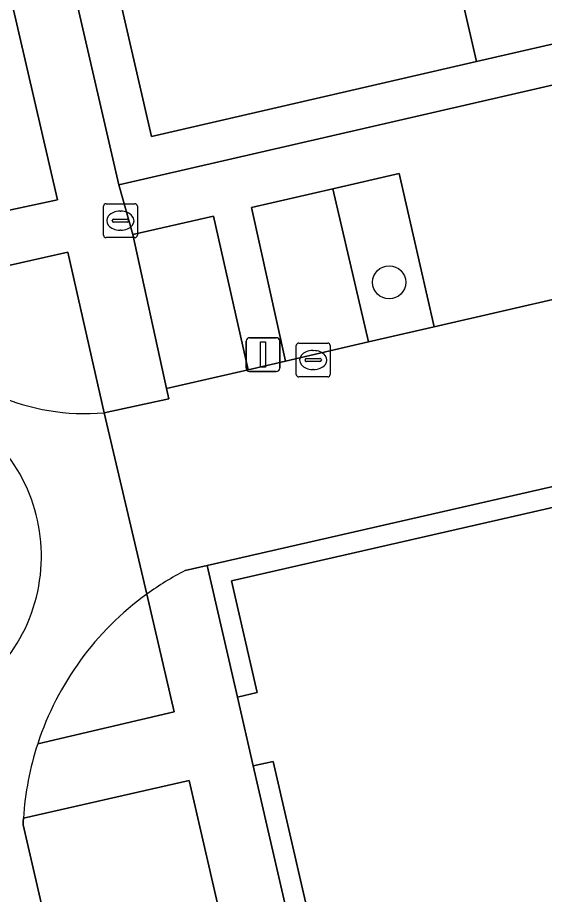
# Model space of a CAD drawing. Extents: x 156412 to 157779, y 382335 to 383768.
# Drawn here: x 156815.63 to 156831.19, y 383380.45 to 383406.35 of the extents above; entities that cross this region are included whole.
import ezdxf

# ---------------------------------------------------------------- set-up
doc = ezdxf.new("R2010")
doc.units = 0
for name, color, linetype in [('IMGEO_Berm_groen', 7, 'Continuous'), ('IMGEO_Boom', 7, 'Continuous'), ('IMGEO_Brandkraan', 7, 'Continuous'), ('IMGEO_Erf', 7, 'Continuous'), ('IMGEO_Groenvoorziening', 7, 'Continuous'), ('IMGEO_Haag', 7, 'Continuous'), ('IMGEO_Kolk', 7, 'Continuous'), ('IMGEO_Lichtmast', 7, 'Continuous'), ('IMGEO_Pand', 7, 'Continuous'), ('IMGEO_Parkeervlak_open', 7, 'Continuous'), ('IMGEO_Rijbaan_lokaal_gesloten', 7, 'Continuous'), ('IMGEO_Rijbaan_lokaal_open', 7, 'Continuous'), ('IMGEO_Voetpad_open', 7, 'Continuous')]:
    doc.layers.add(name, color=color, linetype=linetype)

msp = doc.modelspace()

# ---------------------------------------------------------------- linework, layer by layer
at = {"layer": 'IMGEO_Berm_groen'}
for points in [[(156813.373, 383415.767), (156808.437, 383414.561), (156811.839, 383399.906), (156816.814, 383400.966)], [(156820.697, 383383.818), (156815.803, 383382.704), (156815.798, 383382.607), (156815.793, 383382.509), (156820.73, 383361.138), (156825.655, 383362.286)]]:
    msp.add_lwpolyline(points, close=True, dxfattribs=at)
for points in [[(156817.118, 383399.423), (156812.212, 383398.317), (156812.507, 383397.2)], [(156818.183, 383394.678), (156817.118, 383399.423)], [(156816.225, 383384.904), (156820.25, 383385.844), (156819.446, 383389.322)]]:
    msp.add_lwpolyline(points, dxfattribs=at)
for centre, radius, start, end in [((156817.613, 383401.043), 6.39, 216.9662, 275.1201), ((156824.64, 383382.152), 8.853, 125.9197, 161.8914)]:
    msp.add_arc(centre, radius, start, end, dxfattribs=at)
at = {"layer": 'IMGEO_Boom'}
msp.add_circle((156826.604, 383398.529), 0.489, dxfattribs=at)
at = {"layer": 'IMGEO_Brandkraan'}
for p, q in [((156818.242, 383400.849), (156819.094, 383400.849)), ((156818.167, 383399.923), (156818.167, 383400.775)), ((156818.655, 383400.629), (156818.68, 383400.629)), ((156819.168, 383400.775), (156819.168, 383399.923)), ((156818.426, 383400.343), (156818.426, 383400.355)), ((156818.864, 383400.306), (156818.466, 383400.306)), ((156818.469, 383400.392), (156818.867, 383400.392)), ((156818.91, 383400.355), (156818.91, 383400.343)), ((156818.678, 383400.069), (156818.653, 383400.069)), ((156819.094, 383399.849), (156818.242, 383399.849))]:
    msp.add_line(p, q, dxfattribs=at)
for points in [[(156818.242, 383400.849), (156819.094, 383400.849)], [(156818.167, 383399.923), (156818.167, 383400.775)], [(156819.168, 383400.775), (156819.168, 383399.923)], [(156819.094, 383399.849), (156818.242, 383399.849)]]:
    msp.add_lwpolyline(points, dxfattribs=at)
for centre, radius, start, end in [((156818.244, 383400.773), 0.0765, 91.552, 178.448), ((156818.244, 383400.773), 0.0765, 91.552, 178.448), ((156819.092, 383400.773), 0.0765, 1.552, 88.448), ((156819.092, 383400.773), 0.0765, 1.552, 88.448), ((156818.466, 383400.352), 0.0403, 85.8775, 175.7526), ((156818.463, 383400.342), 0.0366, 178.938, 274.7102), ((156818.867, 383400.349), 0.043, 264.8664, 352.4533), ((156818.871, 383400.354), 0.0386, 1.7309, 96.639), ((156818.244, 383399.925), 0.0765, 181.552, 268.448), ((156818.244, 383399.925), 0.0765, 181.552, 268.448), ((156819.092, 383399.925), 0.0765, 271.552, 358.448), ((156819.092, 383399.925), 0.0765, 271.552, 358.448)]:
    msp.add_arc(centre, radius, start, end, dxfattribs=at)
for centre, major_axis, ratio, start_param, end_param in [((156818.654, 383400.349), (-0.387, 0.002), 0.722429, 4.712389, 7.853982), ((156818.679, 383400.349), (-0.39, 0.002), 0.717154, 1.570796, 4.712389)]:
    msp.add_ellipse(centre, major_axis=major_axis, ratio=ratio, start_param=start_param, end_param=end_param, dxfattribs=at)
at = {"layer": 'IMGEO_Erf'}
for points in [[(156797.089, 383494.703), (156818.618, 383401.407), (156844.634, 383407.402)], [(156838.845, 383407.276), (156829.184, 383405.047), (156819.587, 383402.832), (156816.433, 383416.514)]]:
    msp.add_lwpolyline(points, dxfattribs=at)
at = {"layer": 'IMGEO_Groenvoorziening'}
for points in [[(156877.646, 383402.443), (156879.18, 383402.938), (156879.109, 383403.25), (156879.046, 383403.525), (156877.487, 383403.022), (156821.229, 383390.169), (156822.124, 383386.282), (156822.709, 383386.418), (156821.949, 383389.717)], [(156823.178, 383384.383), (156822.592, 383384.25), (156830.588, 383349.537), (156831.181, 383349.639)]]:
    msp.add_lwpolyline(points, close=True, dxfattribs=at)
msp.add_lwpolyline([(156874.705, 383396.589), (156880.324, 383397.906), (156879.18, 383402.938), (156877.646, 383402.443), (156821.949, 383389.717), (156822.709, 383386.418), (156822.124, 383386.282), (156822.592, 383384.25), (156823.178, 383384.383), (156831.181, 383349.639), (156830.588, 383349.537), (156831.366, 383346.16), (156831.951, 383346.294), (156833.412, 383346.628)], dxfattribs=at)
at = {"layer": 'IMGEO_Haag'}
for points in [[(156877.646, 383402.443), (156879.18, 383402.938), (156879.109, 383403.25), (156879.046, 383403.525), (156877.487, 383403.022), (156821.229, 383390.169), (156822.124, 383386.282), (156822.709, 383386.418), (156821.949, 383389.717)], [(156823.178, 383384.383), (156822.592, 383384.25), (156830.588, 383349.537), (156831.181, 383349.639)]]:
    msp.add_lwpolyline(points, close=True, dxfattribs=at)
at = {"layer": 'IMGEO_Kolk'}
for p, q in [((156823.935, 383396.734), (156824.787, 383396.734)), ((156823.86, 383395.808), (156823.86, 383396.66)), ((156824.348, 383396.514), (156824.373, 383396.514)), ((156824.861, 383396.66), (156824.861, 383395.808)), ((156824.119, 383396.228), (156824.119, 383396.24)), ((156824.557, 383396.191), (156824.159, 383396.191)), ((156824.162, 383396.277), (156824.56, 383396.277)), ((156824.603, 383396.24), (156824.603, 383396.228)), ((156824.371, 383395.954), (156824.346, 383395.954)), ((156824.787, 383395.734), (156823.935, 383395.734))]:
    msp.add_line(p, q, dxfattribs=at)
for points in [[(156823.935, 383396.734), (156824.787, 383396.734)], [(156823.86, 383395.808), (156823.86, 383396.66)], [(156824.861, 383396.66), (156824.861, 383395.808)], [(156824.787, 383395.734), (156823.935, 383395.734)]]:
    msp.add_lwpolyline(points, dxfattribs=at)
for centre, radius, start, end in [((156823.937, 383396.658), 0.0765, 91.552, 178.448), ((156823.937, 383396.658), 0.0765, 91.552, 178.448), ((156824.785, 383396.658), 0.0765, 1.552, 88.448), ((156824.785, 383396.658), 0.0765, 1.552, 88.448), ((156824.159, 383396.237), 0.0403, 85.8775, 175.7526), ((156824.156, 383396.227), 0.0366, 178.938, 274.7102), ((156824.56, 383396.234), 0.043, 264.8664, 352.4533), ((156824.564, 383396.239), 0.0386, 1.7309, 96.639), ((156823.937, 383395.81), 0.0765, 181.552, 268.448), ((156823.937, 383395.81), 0.0765, 181.552, 268.448), ((156824.785, 383395.81), 0.0765, 271.552, 358.448), ((156824.785, 383395.81), 0.0765, 271.552, 358.448)]:
    msp.add_arc(centre, radius, start, end, dxfattribs=at)
for centre, major_axis, ratio, start_param, end_param in [((156824.347, 383396.234), (-0.387, 0.002), 0.722429, 4.712389, 7.853982), ((156824.372, 383396.234), (-0.39, 0.002), 0.717154, 1.570796, 4.712389)]:
    msp.add_ellipse(centre, major_axis=major_axis, ratio=ratio, start_param=start_param, end_param=end_param, dxfattribs=at)
at = {"layer": 'IMGEO_Lichtmast'}
for p, q in [((156822.381, 383395.994), (156822.381, 383396.794)), ((156822.381, 383396.794), (156822.381, 383395.994)), ((156822.481, 383396.894), (156823.271, 383396.894)), ((156823.271, 383396.894), (156822.481, 383396.894)), ((156823.371, 383396.794), (156823.371, 383395.994)), ((156823.371, 383395.994), (156823.371, 383396.794)), ((156823.271, 383395.894), (156822.481, 383395.894)), ((156822.481, 383395.894), (156823.271, 383395.894))]:
    msp.add_line(p, q, dxfattribs=at)
msp.add_lwpolyline([(156822.801, 383396.769), (156822.951, 383396.769), (156822.951, 383396.019), (156822.801, 383396.019), (156822.801, 383396.769)], dxfattribs=at)
for centre, start, end in [((156822.481, 383396.794), 90, 180), ((156822.481, 383396.794), 90, 180), ((156823.271, 383396.794), 0, 90), ((156823.271, 383396.794), 360, 90), ((156822.481, 383395.994), 180, 270), ((156822.481, 383395.994), 180, 270), ((156823.271, 383395.994), 270, 0), ((156823.271, 383395.994), 270, 0)]:
    msp.add_arc(centre, 0.1, start, end, dxfattribs=at)
at = {"layer": 'IMGEO_Pand'}
for points in [[(156838.845, 383407.276), (156836.059, 383419.327), (156835.367, 383422.308), (156833.311, 383421.831), (156833.259, 383422.049), (156830.554, 383421.407), (156832.599, 383412.494), (156827.725, 383411.366), (156829.184, 383405.047)], [(156827.725, 383411.366), (156822.934, 383410.258), (156821.23, 383417.624), (156816.433, 383416.514), (156819.587, 383402.832), (156829.184, 383405.047)]]:
    msp.add_lwpolyline(points, close=True, dxfattribs=at)
at = {"layer": 'IMGEO_Parkeervlak_open'}
for points in [[(156824.944, 383401.291), (156822.539, 383400.742), (156823.546, 383396.205), (156825.992, 383396.769)], [(156821.414, 383400.486), (156819.033, 383399.942), (156820.026, 383395.392), (156822.444, 383395.95)]]:
    msp.add_lwpolyline(points, close=True, dxfattribs=at)
at = {"layer": 'IMGEO_Rijbaan_lokaal_gesloten'}
for points in [[(156869.946, 383406.904), (156864.046, 383405.526), (156861.576, 383404.952), (156860.091, 383404.607), (156857.711, 383404.055), (156856.686, 383403.816), (156851.866, 383402.697), (156845.985, 383401.39), (156841.186, 383400.278), (156840.169, 383400.043), (156835.269, 383398.908), (156833.825, 383398.573), (156827.933, 383397.217), (156825.992, 383396.769), (156823.546, 383396.205), (156822.444, 383395.95), (156820.026, 383395.392), (156820.094, 383395.084), (156818.183, 383394.678), (156819.446, 383389.322)], [(156820.579, 383390.02), (156821.229, 383390.169), (156877.487, 383403.022)], [(156819.446, 383389.322), (156818.183, 383394.678)], [(156810.315, 383383.447), (156810.776, 383381.55), (156815.466, 383361.412), (156816.119, 383358.802), (156818.471, 383348.199), (156818.819, 383346.695), (156823.791, 383347.884), (156821.055, 383359.729), (156820.73, 383361.138), (156815.793, 383382.509), (156815.798, 383382.607), (156815.803, 383382.704)]]:
    msp.add_lwpolyline(points, dxfattribs=at)
for centre, radius, start, end in [((156817.613, 383401.043), 6.39, 216.9662, 275.1201), ((156811.369, 383390.438), 4.965, 283.7278, 104.7477), ((156824.658, 383382.131), 8.881, 117.339, 125.9324), ((156824.64, 383382.152), 8.853, 125.9197, 161.8914), ((156824.632, 383382.151), 8.846, 161.8674, 176.4157)]:
    msp.add_arc(centre, radius, start, end, dxfattribs=at)
at = {"layer": 'IMGEO_Rijbaan_lokaal_open'}
msp.add_arc((156811.369, 383390.438), 4.965, 283.7278, 104.7477, dxfattribs=at)
at = {"layer": 'IMGEO_Voetpad_open'}
for points in [[(156813.373, 383415.767), (156816.814, 383400.966), (156811.839, 383399.906), (156812.212, 383398.317), (156817.118, 383399.423), (156818.183, 383394.678), (156820.094, 383395.084), (156820.026, 383395.392), (156819.033, 383399.942), (156818.618, 383401.407), (156797.089, 383494.703)], [(156844.634, 383407.402), (156818.618, 383401.407), (156819.033, 383399.942), (156821.414, 383400.486), (156822.444, 383395.95), (156823.546, 383396.205), (156822.539, 383400.742), (156824.944, 383401.291), (156826.901, 383401.738), (156827.933, 383397.217), (156833.825, 383398.573), (156832.772, 383403.117), (156834.217, 383403.445), (156839.108, 383404.554), (156840.169, 383400.043), (156841.186, 383400.278), (156840.151, 383404.791), (156844.945, 383405.878), (156845.985, 383401.39), (156851.866, 383402.697), (156850.803, 383407.241)], [(156822.592, 383384.25), (156822.124, 383386.282), (156821.229, 383390.169), (156820.579, 383390.02)], [(156819.446, 383389.322), (156820.25, 383385.844), (156816.225, 383384.904)], [(156815.803, 383382.704), (156820.697, 383383.818), (156825.655, 383362.286), (156820.73, 383361.138), (156821.055, 383359.729), (156825.969, 383360.933), (156829.486, 383345.729), (156831.366, 383346.16), (156830.588, 383349.537), (156822.592, 383384.25)]]:
    msp.add_lwpolyline(points, dxfattribs=at)
msp.add_lwpolyline([(156826.901, 383401.738), (156824.944, 383401.291), (156825.992, 383396.769), (156827.933, 383397.217)], close=True, dxfattribs=at)
for centre, radius, start, end in [((156824.658, 383382.131), 8.881, 117.339, 125.9324), ((156824.632, 383382.151), 8.846, 161.8674, 176.4157)]:
    msp.add_arc(centre, radius, start, end, dxfattribs=at)

doc.saveas('drawing.dxf')
